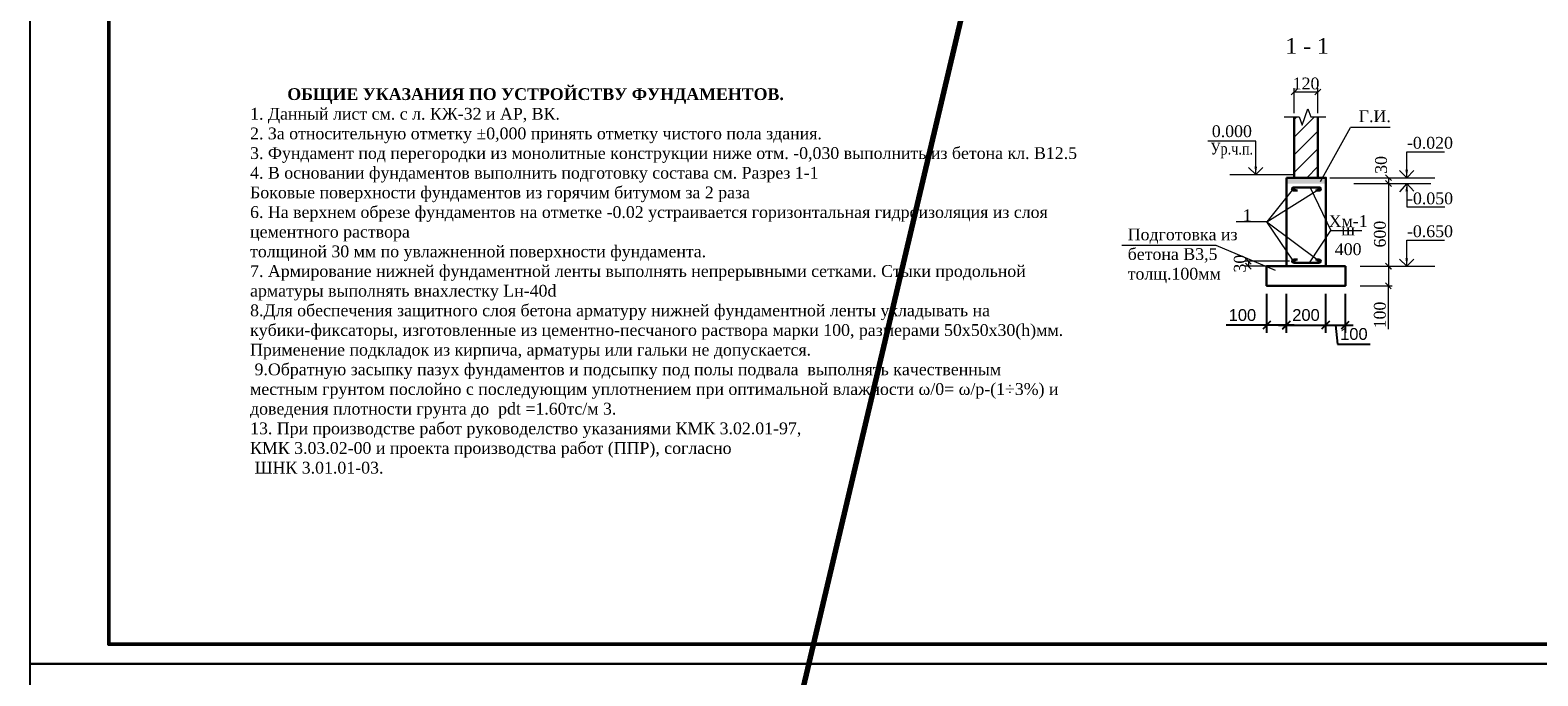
# Model space of a CAD drawing. Header units: millimetres. Extents: x 2063114 to 14983986, y -126020516 to 213791.
# Tile 606 of 656: x 2317099 to 2355427, y -110214 to -93791. Entities that reach past the tile are written whole.
import ezdxf

# ---------------------------------------------------------------- set-up
doc = ezdxf.new("R2010")
doc.units = ezdxf.units.MM
doc.layers.get('Defpoints').update_dxf_attribs({"color": 6, "lineweight": 35})
for name, color, linetype, lineweight in [('_0', 7, 'Continuous', 20), ('_АРМАТУРА', 64, 'Continuous', 40), ('Cтена', 85, 'Continuous', 35), ('выноски', 250, 'Continuous', 30), ('Линия', 250, 'Continuous', 20), ('план', 7, 'Continuous', 20), ('раз.нар', 250, 'Continuous', 20), ('Текст', 7, 'Continuous', 15), ('Фундаменты', 252, 'Continuous', 25)]:
    doc.layers.add(name, color=color, linetype=linetype, lineweight=lineweight)
doc.layers.add('liniya', color=7, linetype='Continuous')
doc.styles.add('Arial', font='ARIALN.TTF', dxfattribs={"height": 300})
doc.styles.get("Standard").update_dxf_attribs({"font": 'arial.ttf'})
doc.styles.add('Times New Roman', font='times.ttf')
doc.dimstyles.new('100 мой', dxfattribs={"dimscale": 0, "dimtxt": 300, "dimasz": 200, "dimexe": 100, "dimexo": 0.625, "dimgap": 100, "dimtad": 1, "dimdec": 0, "dimzin": 0, "dimdsep": 46, "dimtxsty": 'Arial', "dimblk": 'OBLIQUE', "dimcen": 100, "dimdle": 100, "dimadec": 0, "dimazin": 0, "dimtfac": 0.75, "dimtdec": 0, "dimtmove": 1, "dimatfit": 3, "dimfxl": 100, "dimtvp": 1.5, "dimtolj": 1, "dimtzin": 0, "dimlwd": 9, "dimlwe": 9, "dimarcsym": 0})
doc.dimstyles.new('20', dxfattribs={"dimtxt": 300, "dimasz": 200, "dimexe": 200, "dimexo": 200, "dimgap": 100, "dimtad": 1, "dimlfac": 0.2, "dimtxsty": 'Standard', "dimblk": 'OBLIQUE', "dimcen": 200, "dimdle": 200, "dimclrd": 256, "dimclre": 256, "dimclrt": 256, "dimadec": 0, "dimazin": 0, "dimtfac": 1, "dimtmove": 0, "dimatfit": 3, "dimldrblk": 'OBLIQUE', "dimfxl": 1, "dimlwd": -1, "dimlwe": -1, "dimarcsym": 0})
doc.dimstyles.new('Миржалол100', dxfattribs={"dimtxt": 300, "dimasz": 150, "dimexe": 100, "dimexo": 100, "dimgap": 63, "dimtad": 1, "dimdec": 0, "dimtxsty": 'Times New Roman', "dimblk": 'OBLIQUE', "dimcen": 100, "dimclrd": 256, "dimclre": 256, "dimclrt": 256, "dimadec": 0, "dimazin": 0, "dimtfac": 1, "dimtdec": 0, "dimtmove": 1, "dimatfit": 3, "dimfxl": 800, "dimlwd": 13, "dimlwe": 13, "dimarcsym": 0})

# ---------------------------------------------------------------- blocks, each defined once
blk = doc.blocks.new('_Oblique')
at = {"color": 0, "linetype": 'ByBlock', "lineweight": -2}
blk.add_line((-0.5, -0.5), (0.5, 0.5), dxfattribs=at)
blk = doc.blocks.new('*D3106')
at = {"linetype": 'Continuous', "lineweight": 13, "transparency": 16777216}
for p, q in [((2349235, -95899), (2349235, -95265)), ((2349835, -95365), (2349235, -95365)), ((2349835, -95899), (2349835, -95265))]:
    blk.add_line(p, q, dxfattribs=at)
at = {"layer": 'Defpoints', "color": 0, "linetype": 'ByBlock', "transparency": 16777216}
for p in [(2349235, -95365), (2349235, -95999), (2349835, -95999)]:
    blk.add_point(p, dxfattribs=at)
at = {"linetype": 'ByBlock', "lineweight": 13, "transparency": 16777216, "xscale": 150, "yscale": 150, "zscale": 150, "rotation": 180}
blk.add_blockref('_Oblique', (2349235, -95365), dxfattribs=at)
at = {"linetype": 'ByBlock', "lineweight": 13, "transparency": 16777216, "xscale": 150, "yscale": 150, "zscale": 150}
blk.add_blockref('_Oblique', (2349835, -95365), dxfattribs=at)
at = {"linetype": 'ByBlock', "lineweight": 9, "transparency": 16777216, "insert": (2349535, -95149), "char_height": 300, "attachment_point": 5, "style": 'Times New Roman'}
blk.add_mtext('120', dxfattribs=at)
blk = doc.blocks.new('*D3107')
at = {"linetype": 'Continuous', "lineweight": 13, "transparency": 16777216}
for p, q in [((2350139, -97544), (2351729, -97544)), ((2350753, -97694), (2351729, -97694)), ((2351629, -97544), (2351629, -97694))]:
    blk.add_line(p, q, dxfattribs=at)
at = {"layer": 'Defpoints', "color": 0, "linetype": 'ByBlock', "transparency": 16777216}
for p in [(2350039, -97544), (2350653, -97694), (2351629, -97694)]:
    blk.add_point(p, dxfattribs=at)
at = {"linetype": 'ByBlock', "lineweight": 13, "transparency": 16777216, "xscale": 150, "yscale": 150, "zscale": 150}
for p, rotation in [((2351629, -97544), 90), ((2351629, -97694), 270)]:
    blk.add_blockref('_Oblique', p, dxfattribs=dict(at, rotation=rotation))
at = {"linetype": 'ByBlock', "lineweight": 9, "transparency": 16777216, "insert": (2351444, -97218), "char_height": 300, "attachment_point": 5, "rotation": 90, "style": 'Times New Roman'}
blk.add_mtext('30', dxfattribs=at)
blk = doc.blocks.new('*D3108')
at = {"linetype": 'Continuous', "lineweight": 13, "transparency": 16777216}
for p, q in [((2350913, -99794), (2351727, -99794)), ((2351627, -99794), (2351627, -100294)), ((2350913, -100294), (2351727, -100294)), ((2351627, -101397), (2351627, -100294))]:
    blk.add_line(p, q, dxfattribs=at)
at = {"layer": 'Defpoints', "color": 0, "linetype": 'ByBlock', "transparency": 16777216}
for p in [(2350813, -99794), (2350813, -100294), (2351627, -100294)]:
    blk.add_point(p, dxfattribs=at)
at = {"linetype": 'ByBlock', "lineweight": 13, "transparency": 16777216, "xscale": 150, "yscale": 150, "zscale": 150}
for p, rotation in [((2351627, -99794), 90), ((2351627, -100294), 270)]:
    blk.add_blockref('_Oblique', p, dxfattribs=dict(at, rotation=rotation))
at = {"linetype": 'ByBlock', "lineweight": 9, "transparency": 16777216, "insert": (2351412, -101036), "char_height": 300, "attachment_point": 5, "rotation": 90, "style": 'Times New Roman'}
blk.add_mtext('100', dxfattribs=at)
blk = doc.blocks.new('*D3109')
at = {"linetype": 'ByBlock', "transparency": 16777216}
for p, q in [((2349033, -100494), (2349033, -101491)), ((2350033, -100494), (2350033, -101491)), ((2348833, -101291), (2350233, -101291))]:
    blk.add_line(p, q, dxfattribs=at)
at = {"layer": 'Defpoints', "color": 0, "linetype": 'ByBlock', "transparency": 16777216}
for p in [(2349033, -100294), (2350033, -100294), (2350033, -101291)]:
    blk.add_point(p, dxfattribs=at)
at = {"linetype": 'ByBlock', "transparency": 16777216, "xscale": 200, "yscale": 200, "zscale": 200, "rotation": 180}
blk.add_blockref('_Oblique', (2349033, -101291), dxfattribs=at)
at = {"linetype": 'ByBlock', "transparency": 16777216, "xscale": 200, "yscale": 200, "zscale": 200}
blk.add_blockref('_Oblique', (2350033, -101291), dxfattribs=at)
at = {"linetype": 'ByBlock', "lineweight": 9, "transparency": 16777216, "insert": (2349533, -101037), "char_height": 300, "attachment_point": 5}
blk.add_mtext('200', dxfattribs=at)
blk = doc.blocks.new('*D3110')
at = {"linetype": 'Continuous', "lineweight": 13, "transparency": 16777216}
for p, q in [((2350753, -97694), (2351729, -97694)), ((2351629, -97694), (2351629, -99794)), ((2350913, -99794), (2351729, -99794))]:
    blk.add_line(p, q, dxfattribs=at)
at = {"layer": 'Defpoints', "color": 0, "linetype": 'ByBlock', "transparency": 16777216}
for p in [(2350653, -97694), (2350813, -99794), (2351629, -99794)]:
    blk.add_point(p, dxfattribs=at)
at = {"linetype": 'ByBlock', "lineweight": 13, "transparency": 16777216, "xscale": 150, "yscale": 150, "zscale": 150}
for p, rotation in [((2351629, -97694), 90), ((2351629, -99794), 270)]:
    blk.add_blockref('_Oblique', p, dxfattribs=dict(at, rotation=rotation))
at = {"linetype": 'ByBlock', "lineweight": 9, "transparency": 16777216, "insert": (2351413, -98979), "char_height": 300, "attachment_point": 5, "rotation": 90, "style": 'Times New Roman'}
blk.add_mtext('600', dxfattribs=at)
blk = doc.blocks.new('*D3155')
at = {"linetype": 'Continuous', "lineweight": 13, "transparency": 16777216}
for p, q in [((2349117, -99667), (2347968, -99667)), ((2349117, -99794), (2347968, -99794)), ((2348068, -99667), (2348068, -99794))]:
    blk.add_line(p, q, dxfattribs=at)
at = {"layer": 'Defpoints', "color": 0, "linetype": 'ByBlock', "transparency": 16777216}
for p in [(2348068, -99794), (2349217, -99667), (2349217, -99794)]:
    blk.add_point(p, dxfattribs=at)
at = {"linetype": 'ByBlock', "lineweight": 13, "transparency": 16777216, "xscale": 150, "yscale": 150, "zscale": 150}
for p, rotation in [((2348068, -99667), 90), ((2348068, -99794), 270)]:
    blk.add_blockref('_Oblique', p, dxfattribs=dict(at, rotation=rotation))
at = {"linetype": 'ByBlock', "lineweight": 9, "transparency": 16777216, "insert": (2347852, -99730), "char_height": 300, "attachment_point": 5, "rotation": 90, "style": 'Times New Roman'}
blk.add_mtext('30', dxfattribs=at)
blk = doc.blocks.new('*D3156')
at = {"linetype": 'ByBlock', "transparency": 16777216}
for p, q in [((2350033, -100494), (2350033, -101491)), ((2350533, -100494), (2350533, -101491)), ((2349833, -101291), (2350733, -101291)), ((2350283, -101291), (2350335, -101774)), ((2350335, -101774), (2351168, -101774))]:
    blk.add_line(p, q, dxfattribs=at)
at = {"layer": 'Defpoints', "color": 0, "linetype": 'ByBlock', "transparency": 16777216}
for p in [(2350033, -100294), (2350533, -100294), (2350533, -101291)]:
    blk.add_point(p, dxfattribs=at)
at = {"linetype": 'ByBlock', "transparency": 16777216, "xscale": 200, "yscale": 200, "zscale": 200, "rotation": 180}
blk.add_blockref('_Oblique', (2350033, -101291), dxfattribs=at)
at = {"linetype": 'ByBlock', "transparency": 16777216, "xscale": 200, "yscale": 200, "zscale": 200}
blk.add_blockref('_Oblique', (2350533, -101291), dxfattribs=at)
at = {"linetype": 'ByBlock', "lineweight": 9, "transparency": 16777216, "insert": (2350751, -101520), "char_height": 300, "attachment_point": 5}
blk.add_mtext('100', dxfattribs=at)
blk = doc.blocks.new('*D3157')
at = {"linetype": 'ByBlock', "transparency": 16777216}
for p, q in [((2348533, -100494), (2348533, -101492)), ((2349033, -100494), (2349033, -101492)), ((2348533, -101292), (2347500, -101292)), ((2349233, -101292), (2348533, -101292))]:
    blk.add_line(p, q, dxfattribs=at)
at = {"layer": 'Defpoints', "color": 0, "linetype": 'ByBlock', "transparency": 16777216}
for p in [(2348533, -100294), (2349033, -100294), (2348533, -101292)]:
    blk.add_point(p, dxfattribs=at)
at = {"linetype": 'ByBlock', "transparency": 16777216, "xscale": 200, "yscale": 200, "zscale": 200, "rotation": 180}
blk.add_blockref('_Oblique', (2348533, -101292), dxfattribs=at)
at = {"linetype": 'ByBlock', "transparency": 16777216, "xscale": 200, "yscale": 200, "zscale": 200}
blk.add_blockref('_Oblique', (2349033, -101292), dxfattribs=at)
at = {"linetype": 'ByBlock', "lineweight": 9, "transparency": 16777216, "insert": (2347917, -101039), "char_height": 300, "attachment_point": 5}
blk.add_mtext('100', dxfattribs=at)

msp = doc.modelspace()

# ---------------------------------------------------------------- hatches: boundary and pattern name
at = {"linetype": 'ByBlock', "lineweight": 9}
h = msp.add_hatch(dxfattribs=at)
h.set_pattern_fill('ANSI31', color=0, scale=100)
h.set_pattern_definition([(45, (2769973.77, 118575.94), (-224.5064, 224.5064), [])])
h.paths.add_polyline_path([(2349834.68273, -95998.82349), (2349657.56528, -95998.82349), (2349582.56528, -95792.76269), (2349432.56528, -96204.8843), (2349357.56528, -95998.82349), (2349234.68273, -95998.82349), (2349234.68273, -97543.7813), (2349834.68273, -97543.7813)])
at = {"linetype": 'Continuous', "lineweight": 30}
h = msp.add_hatch(color=256, dxfattribs=at)
h.dxf.hatch_style = 1
h.paths.add_polyline_path([(2349034.68273, -97543.7813), (2349034.68273, -97693.7813), (2350038.68273, -97693.7813), (2350038.68273, -97543.7813)])
at = {"layer": '_АРМАТУРА', "linetype": 'Continuous', "lineweight": 30}
h = msp.add_hatch(color=256, dxfattribs=at)
h.dxf.hatch_style = 1
edge = h.paths.add_edge_path()
edge.add_arc((2349216.98022, -97830.77907), 40.69363, 0, 360)
h = msp.add_hatch(color=256, dxfattribs=at)
h.dxf.hatch_style = 1
edge = h.paths.add_edge_path()
edge.add_arc((2349873.65544, -97830.77907), 40.69363, 180, 540, ccw=False)
h = msp.add_hatch(color=256, dxfattribs=at)
h.dxf.hatch_style = 1
edge = h.paths.add_edge_path()
edge.add_arc((2349216.98022, -99666.97689), 40.69363, 0, 360, ccw=False)
h = msp.add_hatch(color=256, dxfattribs=at)
h.dxf.hatch_style = 1
edge = h.paths.add_edge_path()
edge.add_arc((2349873.65544, -99666.97689), 40.69363, -180, 180)

# ---------------------------------------------------------------- linework, layer by layer
at = {"color": 7, "lineweight": 18}
msp.add_line((2350034.68273, -97543.7813), (2349034.68273, -97543.7813), dxfattribs=at)
at = {"color": 0, "linetype": 'ByBlock', "lineweight": 9, "ltscale": 1.2}
for p, q in [((2351142.37355, -97543.7813), (2352804.48026, -97543.7813)), ((2351143.62355, -97693.7813), (2352703.99177, -97693.7813)), ((2351142.37355, -99793.7813), (2352804.48026, -99793.7813))]:
    msp.add_line(p, q, dxfattribs=at)
at = {"color": 0}
for points in [[(2317098.69554, -67908.61999), (2376498.69554, -67908.61999), (2376498.69554, -109908.61999), (2317098.69554, -109908.61999)], [(2317098.69554, -109908.61999), (2376498.69554, -109908.61999), (2376498.69554, -151908.61999), (2317098.69554, -151908.61999)]]:
    msp.add_lwpolyline(points, close=True, dxfattribs=at)
at = {"ltscale": 100}
for points in [[(2317098.69564, -67908.61999), (2376498.69564, -67908.61999), (2376498.69564, -109908.61999), (2317098.69564, -109908.61999)], [(2317098.69564, -109908.61999), (2376498.69564, -109908.61999), (2376498.69564, -151908.61999), (2317098.69564, -151908.61999)]]:
    msp.add_lwpolyline(points, close=True, dxfattribs=at)
at = {"linetype": 'Continuous', "lineweight": 30}
for points in [[(2349034.68273, -97543.7813), (2350038.68273, -97543.7813), (2350038.68273, -99793.7813), (2349034.68273, -99793.7813)], [(2350533.43273, -99793.7813), (2348533.43273, -99793.7813), (2348533.43273, -100293.7813), (2350533.43273, -100293.7813)]]:
    msp.add_lwpolyline(points, close=True, dxfattribs=at)
at = {"layer": '_0', "lineweight": 70}
msp.add_line((2317098.69554, -193908.61999), (2376498.69574, 58091.38001), dxfattribs=at)
at = {"layer": '_АРМАТУРА', "linetype": 'Continuous', "lineweight": 30}
for p, q in [((2349216.98022, -97790.08544), (2349873.65544, -97790.08545)), ((2349216.98022, -97871.4727), (2349316.98022, -97871.4727)), ((2349873.65544, -97871.4727), (2349773.65544, -97871.4727)), ((2349216.98022, -99626.28326), (2349316.98022, -99626.28326)), ((2349873.65544, -99626.28326), (2349773.65544, -99626.28326)), ((2349216.98022, -99707.67052), (2349873.65544, -99707.67051))]:
    msp.add_line(p, q, dxfattribs=at)
for centre in [(2349216.98022, -97830.77907), (2349873.65544, -97830.77907), (2349216.98022, -99666.97689), (2349873.65544, -99666.97689)]:
    msp.add_circle(centre, 40.69363, dxfattribs=at)
at = {"layer": 'Cтена', "color": 7, "linetype": 'ByBlock', "lineweight": 30, "ltscale": 0.2}
for p, q in [((2349234.68273, -95998.82349), (2349234.68273, -97543.7813)), ((2349834.68273, -95998.82349), (2349834.68273, -97543.7813))]:
    msp.add_line(p, q, dxfattribs=at)
at = {"layer": 'Cтена', "color": 0, "linetype": 'ByBlock', "lineweight": 9, "ltscale": 0.2}
msp.add_line((2347600.64938, -97463.7813), (2349234.68273, -97463.7813), dxfattribs=at)
at = {"layer": 'Cтена', "color": 7, "lineweight": 30, "ltscale": 0.2}
msp.add_line((2350038.68273, -97543.7813), (2350038.68273, -99793.7813), dxfattribs=at)
at = {"layer": 'liniya', "color": 0, "linetype": 'ByBlock', "lineweight": 9}
msp.add_lwpolyline([(2348975.56528, -95998.82349), (2349357.56528, -95998.82349), (2349432.56528, -96204.8843), (2349582.56528, -95792.76269), (2349657.56528, -95998.82349), (2350039.56528, -95998.82349)], dxfattribs=at)
at = {"layer": 'выноски', "color": 0, "linetype": 'ByBlock', "lineweight": 9}
msp.add_lwpolyline([(2344848.46263, -99261.04568), (2347238.60348, -99261.04568), (2348748.90611, -99892.51081)], dxfattribs=at)
at = {"layer": 'Линия', "color": 0, "linetype": 'ByBlock', "lineweight": 9, "ltscale": 0.2}
for p in [(2349902.74473, -97641.16187), (2351673.4619, -96269.02403)]:
    msp.add_line(p, (2350667.75353, -96269.02403), dxfattribs=at)
at = {"layer": 'план', "color": 0, "lineweight": 50}
msp.add_lwpolyline([(2319098.69554, -68408.61999), (2375998.69554, -68408.61999), (2375998.69554, -109408.61999), (2319098.69554, -109408.61999)], close=True, dxfattribs=at)
at = {"layer": 'раз.нар', "color": 0, "linetype": 'ByBlock', "lineweight": 9}
for points in [[(2349216.98022, -97821.26607), (2348536.11279, -98668.7813)], [(2348536.11279, -98668.7813), (2349873.65544, -97830.77907)], [(2349635.30442, -97790.08544), (2350168.13898, -98885.38842)], [(2348536.11279, -98668.7813), (2347755.06708, -98668.7813)], [(2349216.98022, -99666.9769), (2348536.11279, -98668.7813)], [(2348536.11279, -98668.7813), (2349873.65544, -99666.97689)], [(2349621.56789, -99707.67051), (2350168.13898, -98885.38842)], [(2350168.13898, -98885.38842), (2350955.20374, -98885.38842)]]:
    msp.add_lwpolyline(points, dxfattribs=at)
at = {"layer": 'Текст', "color": 0, "linetype": 'ByBlock', "lineweight": 9}
for p, q in [((2348256.37867, -97463.68381), (2348075.31399, -97283.93377)), ((2348256.37867, -97463.68381), (2348437.44336, -97283.93377)), ((2352093.21355, -97543.68381), (2351912.14887, -97363.93377)), ((2352094.46355, -97693.68381), (2351913.39887, -97900.63991)), ((2352093.21355, -97543.68381), (2352274.27823, -97363.93377)), ((2352094.46355, -97693.68381), (2352275.52823, -97887.58063)), ((2352093.21355, -99793.68381), (2351912.14887, -99613.93377)), ((2352093.21355, -99793.68381), (2352274.27823, -99613.93377))]:
    msp.add_line(p, q, dxfattribs=at)
at = {"layer": 'Фундаменты', "linetype": 'Continuous', "lineweight": 30}
msp.add_line((2349034.68273, -97543.7813), (2349034.68273, -99793.7813), dxfattribs=at)

# ---------------------------------------------------------------- texts
at = {"layer": 'выноски', "color": 0, "linetype": 'ByBlock', "lineweight": 0, "attachment_point": 1, "style": 'Times New Roman'}
for s, insert, char_height, width in [('{\\H0.8x;1 - 1} ', (2349008.32044, -93990.67978), 500, 1372.1160779), ('\\pi605.988;   {\\fTimes New Roman|b1|i0|c204|p18;ОБЩИЕ УКАЗАНИЯ ПО УСТРОЙСТВУ ФУНДАМЕНТОВ.}\\P\\pi0;1. Данный лист см. с л. КЖ-32 и АР, ВК.\\P2. За относительную отметку ±0,000 принять отметку чистого пола здания.\\P3. Фундамент под перегородки из монолитные конструкции ниже отм. -0,030 выполнить из бетона кл. В12.5\\P4. В основании фундаментов выполнить подготовку состава см. Разрез 1-1\\PБоковые поверхности фундаментов из горячим битумом за 2 раза\\P6. На верхнем обрезе фундаментов на отметке -0.02 устраивается горизонтальная гидроизоляция из слоя цементного раствора \\Pтолщиной 30 мм по увлажненной поверхности фундамента. \\P7. Армирование нижней фундаментной ленты выполнять непрерывными сетками. Стыки продольной арматуры выполнять внахлестку Lн-40d\\P8.Для обеспечения защитного слоя бетона арматуру нижней фундаментной ленты укладывать на кубики-фиксаторы, изготовленные из цементно-песчаного раствора марки 100, размерами 50х50х30(h)мм. Применение подкладок из кирпича, арматуры или гальки не допускается.\\P 9.Обратную засыпку пазух фундаментов и подсыпку под полы подвала  выполнять качественным местным грунтом послойно с последующим уплотнением при оптимальной влажности ω/0= ω/р-(1÷3%) и доведения плотности грунта до  pdt =1.60тс/м 3.\\P13. При производстве работ руководелство указаниями КМК 3.02.01-97, \\PКМК 3.03.02-00 и проекта производства работ (ППР), согласно\\P ШНК 3.01.01-03.  ', (2322689.64639, -95267.56393), 300, 20858.4250066)]:
    msp.add_mtext(s, dxfattribs=dict(at, insert=insert, char_height=char_height, width=width))
at = {"layer": 'выноски', "color": 0, "linetype": 'ByBlock', "lineweight": 9, "insert": (2345000.95115, -98836.15199), "char_height": 300, "width": 2788.7041687, "attachment_point": 1, "style": 'Times New Roman'}
msp.add_mtext('Подготовка из бетона В3,5 толщ.100мм', dxfattribs=at)
at = {"layer": 'Текст', "color": 7, "lineweight": 30, "style": 'Times New Roman'}
msp.add_text('Г.И. ', height=300, dxfattribs=at).set_placement((2350873.60425, -96130.47671))
at = {"layer": 'Текст', "color": 0, "linetype": 'ByBlock', "lineweight": 9, "style": 'Times New Roman'}
for s, p in [('0.000', (2347139.08825, -96511.55725)), ('-0.020', (2352099.56996, -96806.08791)), ('-0.050', (2352101.74002, -98219.78599)), ('-0.650', (2352099.56996, -99056.08791))]:
    msp.add_text(s, height=300, dxfattribs=at).set_placement(p)
at = {"layer": 'Текст', "color": 0, "linetype": 'ByBlock', "lineweight": 9, "style": 'Times New Roman', "width": 0.8}
msp.add_text('Ур.ч.п.', height=300, dxfattribs=at).set_placement((2347102.66182, -96954.06805))
at = {"layer": 'Текст', "color": 7, "lineweight": 30, "insert": (2348039.26487, -98499.45078), "char_height": 300, "width": 7.2150914, "attachment_point": 5, "style": 'Times New Roman'}
msp.add_mtext('1', dxfattribs=at)
at = {"layer": 'Текст', "color": 0, "linetype": 'ByBlock', "lineweight": 9, "char_height": 300, "width": 7.2150914, "attachment_point": 5, "style": 'Times New Roman'}
for s, insert in [('Хм-1', (2350605.50609, -98647.50641)), ('ш 400', (2350605.50609, -99114.45919))]:
    msp.add_mtext(s, dxfattribs=dict(at, insert=insert))

# ---------------------------------------------------------------- dimensions: what is measured, and where the dimension line sits
at = {"color": 0, "linetype": 'ByBlock', "lineweight": 9}
for base, p1, p2, text, dimstyle, picture, middle in [((2349234.68273, -95364.74974), (2349834.68273, -95998.82349), (2349234.68273, -95998.82349), '120', 'Миржалол100', '*D3106', (2349534.68273, -95364.74974)), ((2348533.43273, -101291.87219), (2349033.43273, -100293.7813), (2348533.43273, -100293.7813), '100', '20', '*D3157', (2347916.65238, -101291.87219))]:
    dim = msp.add_linear_dim(base=base, p1=p1, p2=p2, text=text, dimstyle=dimstyle, dxfattribs=at)
    dim.commit()
    dim.dimension.update_dxf_attribs({"geometry": picture, "text_midpoint": middle, "dimtype": 160})
for base, p1, p2, text, picture, middle in [((2351628.53181, -97693.7813), (2350038.68273, -97543.7813), (2350653.04592, -97693.7813), '30', '*D3107', (2351659.2732, -97218.35244)), ((2351628.53181, -99793.7813), (2350653.04592, -97693.7813), (2350813.17932, -99793.7813), '600', '*D3110', (2351628.53181, -98979.2887)), ((2348067.75254, -99793.7813), (2349216.98022, -99666.97689), (2349216.98022, -99793.7813), '30', '*D3155', (2348067.75254, -99730.3791)), ((2351627.28181, -100293.7813), (2350813.17932, -99793.7813), (2350813.17932, -100293.7813), '100', '*D3108', (2351627.28181, -101035.78881))]:
    dim = msp.add_linear_dim(base=base, p1=p1, p2=p2, angle=90, text=text, dimstyle='Миржалол100', dxfattribs=at)
    dim.commit()
    dim.dimension.update_dxf_attribs({"geometry": picture, "text_midpoint": middle, "dimtype": 160})
dim = msp.add_linear_dim(base=(2350033.43273, -101290.62219), p1=(2349033.43273, -100293.7813), p2=(2350033.43273, -100293.7813), dimstyle='20', dxfattribs=at)
dim.commit()
dim.dimension.update_dxf_attribs({"geometry": '*D3109', "text_midpoint": (2349533.43273, -101037.4503)})
dim = msp.add_linear_dim(base=(2350533.43273, -101290.62219), p1=(2350033.43273, -100293.7813), p2=(2350533.43273, -100293.7813), text='100', dimstyle='20', override={"dimtmove": 1}, dxfattribs=at)
dim.commit()
dim.dimension.update_dxf_attribs({"geometry": '*D3156', "text_midpoint": (2350434.53663, -101773.60384), "dimtype": 160})

# ---------------------------------------------------------------- leaders
at = {"layer": 'liniya', "color": 0, "linetype": 'ByBlock', "lineweight": 9, "ltscale": 1.2}
for points in [[(2348256.37867, -97463.7813), (2348256.37867, -96615.29109), (2347034.58468, -96615.29109)], [(2352093.21345, -97543.26757), (2352093.21345, -96886.50237), (2353055.31416, -96886.50237)], [(2352094.46345, -97693.26757), (2352094.46345, -98284.92951), (2353060.31409, -98284.92951)], [(2352093.21345, -99793.26757), (2352093.21345, -99136.50237), (2353055.31416, -99136.50237)]]:
    msp.add_leader(points, dimstyle='100 мой', override={"dimscale": 1}, dxfattribs=at)

doc.saveas('drawing.dxf')
